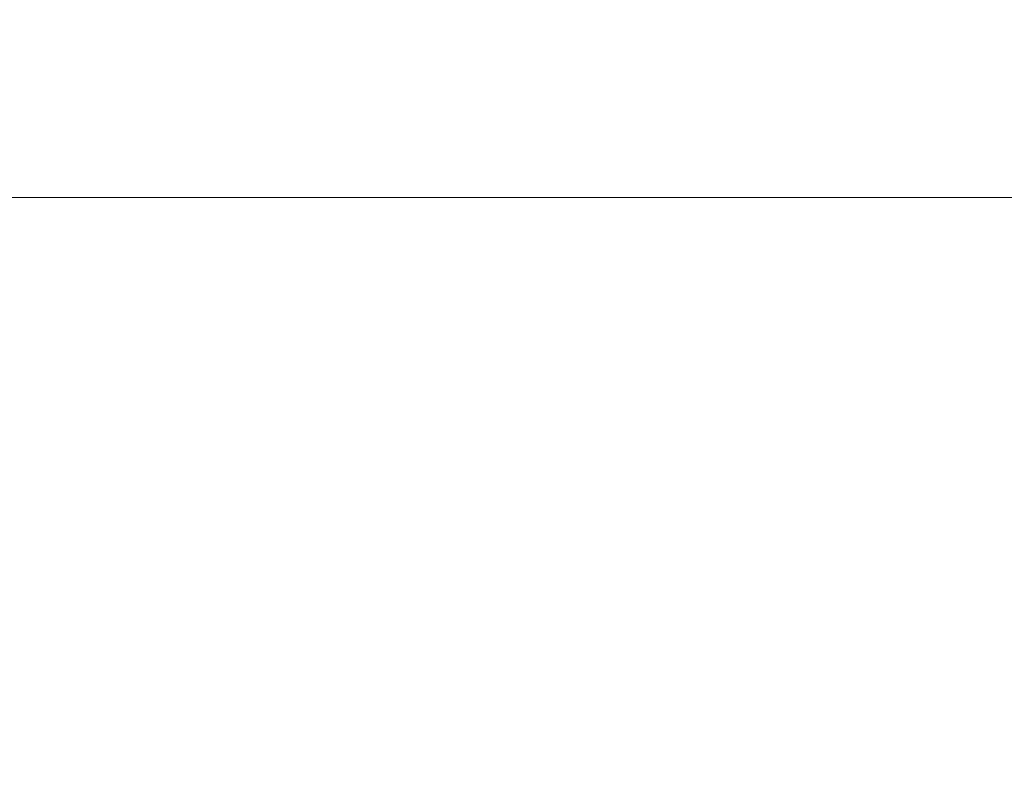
# Model space of a CAD drawing. Header units: inches. Extents: x 1 to 109, y 1 to 85.
# Tile 638 of 1056: x 88.318569 to 88.319448, y 24.496528 to 24.497213. Entities that reach past the tile are written whole.
import ezdxf

# ---------------------------------------------------------------- set-up
doc = ezdxf.new("R2010")
doc.units = ezdxf.units.IN
doc.header["$MEASUREMENT"] = 0

msp = doc.modelspace()

# ---------------------------------------------------------------- linework, layer by layer
at = {"color": 7, "linetype": 'Continuous', "lineweight": 15, "ltscale": 5}
msp.add_line((88.23347639, 24.49705406), (88.32382411, 24.49705406), dxfattribs=at)
for points, knots in [([(88.32092568, 24.43418837), (88.32083613, 24.43605234), (88.32065556, 24.43981124), (88.32037003, 24.44546269), (88.32007283, 24.45113404), (88.31976492, 24.45677882), (88.31944884, 24.46234891), (88.31913316, 24.46769161), (88.31882066, 24.47277154), (88.31851383, 24.47756139), (88.3182088, 24.4821258), (88.31790783, 24.48643304), (88.3176072, 24.49053573), (88.31730939, 24.49439034), (88.3170173, 24.49795504), (88.31673737, 24.50114396), (88.31647202, 24.5039782), (88.31619429, 24.50647315), (88.31590951, 24.50858569), (88.31561927, 24.51031401), (88.31532608, 24.51165822), (88.31502625, 24.51263269), (88.3147219, 24.51322321), (88.31440907, 24.51342503), (88.31409009, 24.51320678), (88.31376764, 24.51254303), (88.31345058, 24.51144906), (88.31314138, 24.50994276), (88.31284244, 24.50804816), (88.31256076, 24.50583637), (88.31229761, 24.50335367), (88.31204619, 24.50061817), (88.31178041, 24.49756246), (88.31150407, 24.49417125), (88.31121158, 24.49037962), (88.31090461, 24.48618395), (88.31058492, 24.48158976), (88.31026097, 24.4767104), (88.30993546, 24.47158446), (88.30961113, 24.46625493), (88.3092967, 24.46087131), (88.30899442, 24.45548932), (88.30870591, 24.45015831), (88.30842725, 24.44481093), (88.30815916, 24.43948586), (88.30798917, 24.43594495), (88.30790484, 24.43418837)], [0, 0, 0, 0, 0.022479, 0.045331, 0.068506, 0.091948, 0.115595, 0.139386, 0.161889, 0.184404, 0.206874, 0.229245, 0.25146, 0.274794, 0.297838, 0.320536, 0.342918, 0.365562, 0.38856, 0.410518, 0.432694, 0.455036, 0.47749, 0.5, 0.523873, 0.547679, 0.571351, 0.594825, 0.618042, 0.640943, 0.662202, 0.683327, 0.704778, 0.726531, 0.74854, 0.772107, 0.795844, 0.819687, 0.843568, 0.86742, 0.891176, 0.913429, 0.935486, 0.957297, 0.978816, 1, 1, 1, 1]), ([(88.32418088, 24.43418837), (88.32409134, 24.43605234), (88.32391076, 24.43981124), (88.32362524, 24.44546269), (88.32332804, 24.45113404), (88.32302013, 24.45677882), (88.32270405, 24.46234891), (88.32238837, 24.46769161), (88.32207587, 24.47277154), (88.32176904, 24.47756139), (88.32146401, 24.4821258), (88.32116303, 24.48643304), (88.32086241, 24.49053573), (88.3205646, 24.49439034), (88.32027251, 24.49795504), (88.31999258, 24.50114396), (88.31972723, 24.5039782), (88.3194495, 24.50647315), (88.31916472, 24.50858569), (88.31887448, 24.51031401), (88.31858129, 24.51165822), (88.31828146, 24.51263269), (88.31797711, 24.51322321), (88.31766428, 24.51342503), (88.31734529, 24.51320678), (88.31702285, 24.51254303), (88.31670579, 24.51144906), (88.31639659, 24.50994276), (88.31609765, 24.50804816), (88.31581597, 24.50583637), (88.31555282, 24.50335367), (88.3153014, 24.50061817), (88.31503562, 24.49756246), (88.31475928, 24.49417125), (88.31446679, 24.49037962), (88.31415982, 24.48618395), (88.31384012, 24.48158976), (88.31351618, 24.4767104), (88.31319067, 24.47158446), (88.31286634, 24.46625493), (88.31255191, 24.46087131), (88.31224963, 24.45548932), (88.31196112, 24.45015831), (88.31168246, 24.44481093), (88.31141437, 24.43948586), (88.31124438, 24.43594495), (88.31116005, 24.43418837)], [0, 0, 0, 0, 0.0224789, 0.0453313, 0.0685062, 0.0919475, 0.1155952, 0.1393856, 0.1618887, 0.1844038, 0.2068744, 0.2292447, 0.2514602, 0.2747945, 0.2978377, 0.320536, 0.3429176, 0.3655625, 0.3885596, 0.4105181, 0.432694, 0.4550359, 0.4774899, 0.5000003, 0.523873, 0.5476785, 0.5713505, 0.5948251, 0.6180416, 0.6409433, 0.662202, 0.6833271, 0.7047784, 0.7265313, 0.74854, 0.7721069, 0.7958441, 0.8196866, 0.8435676, 0.8674198, 0.891176, 0.9134288, 0.9354857, 0.9572967, 0.9788157, 1, 1, 1, 1]), ([(88.32795234, 24.49599856), (88.32630632, 24.49883067), (88.32301266, 24.50449768), (88.31972375, 24.51016792), (88.31807849, 24.51300444)], [0, 0, 0, 0, 0.499754, 1, 1, 1, 1])]:
    msp.add_open_spline(points, degree=3, knots=knots, dxfattribs=at)

doc.saveas('drawing.dxf')
